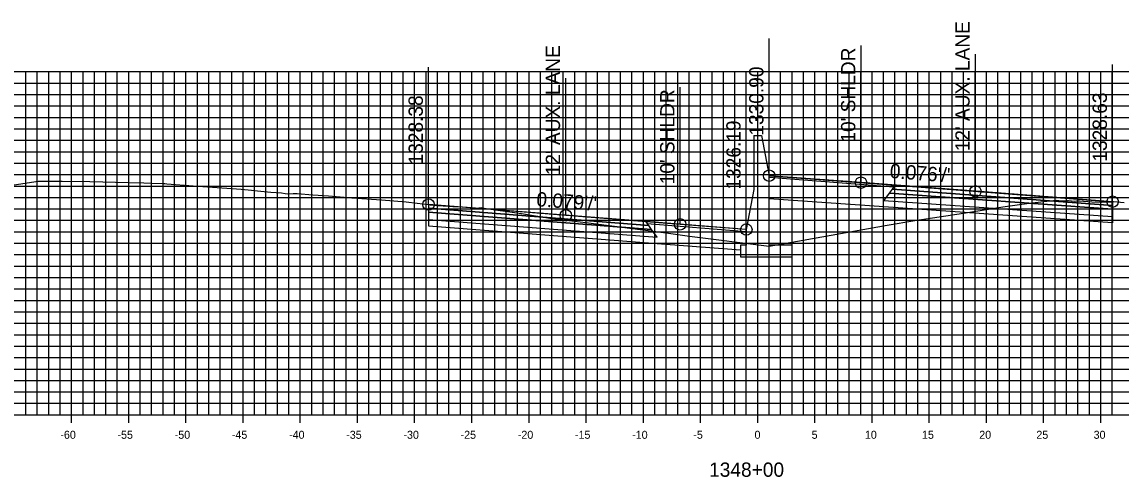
# Model space of a CAD drawing. Extents: x 674939 to 678919, y 750652 to 765176.
# Drawn here: x 678674.2 to 678770.3, y 753292.1 to 753331.9 of the extents above; entities that cross this region are included whole.
import ezdxf

# ---------------------------------------------------------------- set-up
doc = ezdxf.new("R2010")
doc.units = 0
for name, color, linetype in [('R_Alt Surface', 7, 'Continuous'), ('R_Axis', 7, 'Continuous'), ('R_Axis Annot', 7, 'Continuous'), ('R_Exist Surface', 7, 'Continuous'), ('R_Fin Surface', 7, 'Continuous'), ('R_Grid', 7, 'Continuous'), ('R_No Plot', 7, 'Continuous'), ('R_Proposed Road', 7, 'Continuous'), ('R_Xsect Elev', 7, 'Continuous'), ('R_Xsect Slope', 7, 'Continuous')]:
    doc.layers.add(name, color=color, linetype=linetype)

msp = doc.modelspace()

# ---------------------------------------------------------------- linework, layer by layer
at = {"layer": 'R_Alt Surface'}
for points in [[(678769.564, 753315.519), (678769.564, 753314.859), (678749.564, 753316.258), (678750.064, 753316.938)], [(678769.564, 753315.849), (678769.564, 753315.519), (678750.064, 753316.938), (678750.314, 753317.278)], [(678709.748, 753315.603), (678709.748, 753315.273), (678729.248, 753313.754), (678728.998, 753314.094)], [(678709.748, 753315.273), (678709.748, 753314.613), (678729.748, 753313.074), (678729.248, 753313.754)]]:
    msp.add_lwpolyline(points, close=True, dxfattribs=at)
for points in [[(678749.564, 753315.718), (678739.533, 753316.42)], [(678769.564, 753314.859), (678769.566, 753314.319), (678749.564, 753315.718)], [(678709.748, 753314.613), (678709.748, 753314.073), (678729.748, 753312.534)], [(678729.748, 753312.534), (678737.033, 753311.973)]]:
    msp.add_lwpolyline(points, dxfattribs=at)
at = {"layer": 'R_Axis'}
for p, q in [((678638.533, 753297.551), (678838.533, 753297.551)), ((678678.533, 753296.851), (678678.533, 753298.251)), ((678683.533, 753296.851), (678683.533, 753298.251)), ((678688.533, 753296.851), (678688.533, 753298.251)), ((678693.533, 753296.851), (678693.533, 753298.251)), ((678698.533, 753296.851), (678698.533, 753298.251)), ((678703.533, 753296.851), (678703.533, 753298.251)), ((678708.533, 753296.851), (678708.533, 753298.251)), ((678713.533, 753296.851), (678713.533, 753298.251)), ((678718.533, 753296.851), (678718.533, 753298.251)), ((678723.533, 753296.851), (678723.533, 753298.251)), ((678728.533, 753296.851), (678728.533, 753298.251)), ((678733.533, 753296.851), (678733.533, 753298.251)), ((678738.533, 753296.851), (678738.533, 753298.251)), ((678743.533, 753296.851), (678743.533, 753298.251)), ((678748.533, 753296.851), (678748.533, 753298.251)), ((678753.533, 753296.851), (678753.533, 753298.251)), ((678758.533, 753296.851), (678758.533, 753298.251)), ((678763.533, 753296.851), (678763.533, 753298.251)), ((678768.533, 753296.851), (678768.533, 753298.251))]:
    msp.add_line(p, q, dxfattribs=at)
at = {"layer": 'R_Exist Surface'}
msp.add_lwpolyline([(678673.136, 753317.597), (678675.605, 753317.965), (678675.806, 753317.969), (678676.083, 753317.977), (678677.724, 753317.966), (678680.128, 753317.941), (678683.515, 753317.871), (678684.849, 753317.837), (678685.469, 753317.812), (678686.476, 753317.769), (678686.692, 753317.76), (678686.849, 753317.754), (678689.169, 753317.574), (678691.271, 753317.416), (678693.35, 753317.267), (678694.28, 753317.189), (678694.789, 753317.14), (678695.365, 753317.07), (678695.959, 753317.023), (678696.88, 753316.943), (678697.22, 753316.904), (678697.45, 753316.854), (678697.909, 753316.884), (678698.25, 753316.889), (678699.626, 753316.792), (678700.992, 753316.689), (678703.049, 753316.525), (678705.627, 753316.334), (678707.791, 753316.165), (678708.742, 753316.061), (678709.733, 753315.934), (678709.748, 753315.933), (678709.892, 753315.915), (678710.224, 753315.87), (678710.564, 753315.84), (678711.017, 753315.814), (678711.885, 753315.773), (678712.338, 753315.765), (678713.128, 753315.692), (678713.651, 753315.648), (678713.877, 753315.615), (678714.138, 753315.629), (678714.364, 753315.666), (678714.494, 753315.63), (678714.579, 753315.622), (678717.888, 753315.144), (678720.527, 753314.718), (678723.512, 753314.359), (678730.52, 753313.452), (678732.562, 753313.18), (678739.537, 753312.297), (678742.502, 753312.824), (678749.837, 753314.13), (678752.273, 753314.533), (678756.539, 753315.175), (678759.963, 753315.728), (678762.254, 753316.05), (678764.077, 753316.253), (678764.674, 753316.317), (678764.699, 753316.307), (678765.056, 753316.25), (678765.078, 753316.247), (678765.611, 753316.275), (678765.699, 753316.276), (678766.234, 753316.24), (678766.411, 753316.255), (678766.679, 753316.242), (678767.746, 753316.161), (678768.633, 753316.152), (678768.762, 753316.156), (678769.564, 753316.179), (678769.573, 753316.179), (678769.655, 753316.182), (678770.573, 753316.119)], dxfattribs=at)
at = {"layer": 'R_Fin Surface'}
for points in [[(678769.564, 753316.179), (678757.564, 753317.088), (678747.564, 753317.845), (678739.533, 753318.454)], [(678737.533, 753313.741), (678731.748, 753314.197), (678721.748, 753314.986), (678709.748, 753315.933)]]:
    msp.add_lwpolyline(points, dxfattribs=at)
for points in [[(678750.447, 753317.458), (678739.533, 753318.294), (678739.533, 753318.454), (678750.564, 753317.618)], [(678769.564, 753316.179), (678769.564, 753315.849), (678750.314, 753317.278), (678750.564, 753317.618)], [(678709.748, 753315.933), (678709.748, 753315.603), (678728.998, 753314.094), (678728.748, 753314.434)], [(678728.866, 753314.273), (678737.533, 753313.581), (678737.533, 753313.741), (678728.748, 753314.434)]]:
    msp.add_lwpolyline(points, close=True, dxfattribs=at)
at = {"layer": 'R_Grid'}
for p, q in [((678638.533, 753327.551), (678838.533, 753327.551)), ((678674.533, 753297.551), (678674.533, 753327.551)), ((678675.533, 753297.551), (678675.533, 753327.551)), ((678676.533, 753297.551), (678676.533, 753327.551)), ((678677.533, 753297.551), (678677.533, 753327.551)), ((678678.533, 753297.551), (678678.533, 753327.551)), ((678679.533, 753297.551), (678679.533, 753327.551)), ((678680.533, 753297.551), (678680.533, 753327.551)), ((678681.533, 753297.551), (678681.533, 753327.551)), ((678682.533, 753297.551), (678682.533, 753327.551)), ((678683.533, 753297.551), (678683.533, 753327.551)), ((678684.533, 753297.551), (678684.533, 753327.551)), ((678685.533, 753297.551), (678685.533, 753327.551)), ((678686.533, 753297.551), (678686.533, 753327.551)), ((678687.533, 753297.551), (678687.533, 753327.551)), ((678688.533, 753297.551), (678688.533, 753327.551)), ((678689.533, 753297.551), (678689.533, 753327.551)), ((678690.533, 753297.551), (678690.533, 753327.551)), ((678691.533, 753297.551), (678691.533, 753327.551)), ((678692.533, 753297.551), (678692.533, 753327.551)), ((678693.533, 753297.551), (678693.533, 753327.551)), ((678694.533, 753297.551), (678694.533, 753327.551)), ((678695.533, 753297.551), (678695.533, 753327.551)), ((678696.533, 753297.551), (678696.533, 753327.551)), ((678697.533, 753297.551), (678697.533, 753327.551)), ((678698.533, 753297.551), (678698.533, 753327.551)), ((678699.533, 753297.551), (678699.533, 753327.551)), ((678700.533, 753297.551), (678700.533, 753327.551)), ((678701.533, 753297.551), (678701.533, 753327.551)), ((678702.533, 753297.551), (678702.533, 753327.551)), ((678703.533, 753297.551), (678703.533, 753327.551)), ((678704.533, 753297.551), (678704.533, 753327.551)), ((678705.533, 753297.551), (678705.533, 753327.551)), ((678706.533, 753297.551), (678706.533, 753327.551)), ((678707.533, 753297.551), (678707.533, 753327.551)), ((678708.533, 753297.551), (678708.533, 753327.551)), ((678709.533, 753297.551), (678709.533, 753327.551)), ((678710.533, 753297.551), (678710.533, 753327.551)), ((678711.533, 753297.551), (678711.533, 753327.551)), ((678712.533, 753297.551), (678712.533, 753327.551)), ((678713.533, 753297.551), (678713.533, 753327.551)), ((678714.533, 753297.551), (678714.533, 753327.551)), ((678715.533, 753297.551), (678715.533, 753327.551)), ((678716.533, 753297.551), (678716.533, 753327.551)), ((678717.533, 753297.551), (678717.533, 753327.551)), ((678718.533, 753297.551), (678718.533, 753327.551)), ((678719.533, 753297.551), (678719.533, 753327.551)), ((678720.533, 753297.551), (678720.533, 753327.551)), ((678721.533, 753297.551), (678721.533, 753327.551)), ((678722.533, 753297.551), (678722.533, 753327.551)), ((678723.533, 753297.551), (678723.533, 753327.551)), ((678724.533, 753297.551), (678724.533, 753327.551)), ((678725.533, 753297.551), (678725.533, 753327.551)), ((678726.533, 753297.551), (678726.533, 753327.551)), ((678727.533, 753297.551), (678727.533, 753327.551)), ((678728.533, 753297.551), (678728.533, 753327.551)), ((678729.533, 753297.551), (678729.533, 753327.551)), ((678730.533, 753297.551), (678730.533, 753327.551)), ((678731.533, 753297.551), (678731.533, 753327.551)), ((678732.533, 753297.551), (678732.533, 753327.551)), ((678733.533, 753297.551), (678733.533, 753327.551)), ((678734.533, 753297.551), (678734.533, 753327.551)), ((678735.533, 753297.551), (678735.533, 753327.551)), ((678736.533, 753297.551), (678736.533, 753327.551)), ((678737.533, 753297.551), (678737.533, 753327.551)), ((678738.533, 753297.551), (678738.533, 753327.551)), ((678739.533, 753297.551), (678739.533, 753327.551)), ((678740.533, 753297.551), (678740.533, 753327.551)), ((678741.533, 753297.551), (678741.533, 753327.551)), ((678742.533, 753297.551), (678742.533, 753327.551)), ((678743.533, 753297.551), (678743.533, 753327.551)), ((678744.533, 753297.551), (678744.533, 753327.551)), ((678745.533, 753297.551), (678745.533, 753327.551)), ((678746.533, 753297.551), (678746.533, 753327.551)), ((678747.533, 753297.551), (678747.533, 753327.551)), ((678748.533, 753297.551), (678748.533, 753327.551)), ((678749.533, 753297.551), (678749.533, 753327.551)), ((678750.533, 753297.551), (678750.533, 753327.551)), ((678751.533, 753297.551), (678751.533, 753327.551)), ((678752.533, 753297.551), (678752.533, 753327.551)), ((678753.533, 753297.551), (678753.533, 753327.551)), ((678754.533, 753297.551), (678754.533, 753327.551)), ((678755.533, 753297.551), (678755.533, 753327.551)), ((678756.533, 753297.551), (678756.533, 753327.551)), ((678757.533, 753297.551), (678757.533, 753327.551)), ((678758.533, 753297.551), (678758.533, 753327.551)), ((678759.533, 753297.551), (678759.533, 753327.551)), ((678760.533, 753297.551), (678760.533, 753327.551)), ((678761.533, 753297.551), (678761.533, 753327.551)), ((678762.533, 753297.551), (678762.533, 753327.551)), ((678763.533, 753297.551), (678763.533, 753327.551)), ((678764.533, 753297.551), (678764.533, 753327.551)), ((678765.533, 753297.551), (678765.533, 753327.551)), ((678766.533, 753297.551), (678766.533, 753327.551)), ((678767.533, 753297.551), (678767.533, 753327.551)), ((678768.533, 753297.551), (678768.533, 753327.551)), ((678769.533, 753297.551), (678769.533, 753327.551)), ((678638.533, 753326.551), (678838.533, 753326.551)), ((678638.533, 753325.551), (678838.533, 753325.551)), ((678638.533, 753324.551), (678838.533, 753324.551)), ((678638.533, 753323.551), (678838.533, 753323.551)), ((678638.533, 753322.551), (678838.533, 753322.551)), ((678638.533, 753321.551), (678838.533, 753321.551)), ((678638.533, 753320.551), (678838.533, 753320.551)), ((678638.533, 753319.551), (678838.533, 753319.551)), ((678638.533, 753318.551), (678838.533, 753318.551)), ((678638.533, 753317.551), (678838.533, 753317.551)), ((678638.533, 753316.551), (678838.533, 753316.551)), ((678638.533, 753315.551), (678838.533, 753315.551)), ((678638.533, 753314.551), (678838.533, 753314.551)), ((678638.533, 753313.551), (678838.533, 753313.551)), ((678638.533, 753312.551), (678838.533, 753312.551)), ((678638.533, 753311.551), (678838.533, 753311.551)), ((678638.533, 753310.551), (678838.533, 753310.551)), ((678638.533, 753309.551), (678838.533, 753309.551)), ((678638.533, 753308.551), (678838.533, 753308.551)), ((678638.533, 753307.551), (678838.533, 753307.551)), ((678638.533, 753306.551), (678838.533, 753306.551)), ((678638.533, 753305.551), (678838.533, 753305.551)), ((678638.533, 753304.551), (678838.533, 753304.551)), ((678638.533, 753303.551), (678838.533, 753303.551)), ((678638.533, 753302.551), (678838.533, 753302.551)), ((678638.533, 753301.551), (678838.533, 753301.551)), ((678638.533, 753300.551), (678838.533, 753300.551)), ((678638.533, 753299.551), (678838.533, 753299.551)), ((678638.533, 753298.551), (678838.533, 753298.551)), ((678638.533, 753297.551), (678838.533, 753297.551))]:
    msp.add_line(p, q, dxfattribs=at)
at = {"layer": 'R_No Plot'}
for centre in [(678739.533, 753318.454), (678747.564, 753317.845), (678757.564, 753317.088), (678769.564, 753316.179), (678709.748, 753315.933), (678721.748, 753314.986), (678731.748, 753314.197), (678737.533, 753313.741)]:
    msp.add_circle(centre, 0.5, dxfattribs=at)
at = {"layer": 'R_Proposed Road'}
for points in [[(678738.203, 753321.954), (678738.203, 753317.241)], [(678738.203, 753321.954), (678738.863, 753321.954)], [(678738.863, 753321.954), (678739.533, 753318.454)], [(678738.863, 753321.954), (678738.863, 753321.954)], [(678737.533, 753313.741), (678737.533, 753312.366), (678737.033, 753312.366), (678737.033, 753311.366), (678741.533, 753311.366), (678741.533, 753312.366), (678739.533, 753312.366), (678739.533, 753318.454)], [(678738.203, 753317.241), (678737.533, 753313.741)]]:
    msp.add_lwpolyline(points, dxfattribs=at)
at = {"layer": 'R_Xsect Elev'}
for p, q in [((678739.533, 753318.454), (678739.533, 753330.454)), ((678747.564, 753317.845), (678747.564, 753329.845)), ((678757.564, 753317.088), (678757.564, 753329.088)), ((678709.748, 753315.933), (678709.748, 753327.933)), ((678769.564, 753316.179), (678769.564, 753328.179)), ((678721.748, 753314.986), (678721.748, 753326.986)), ((678731.748, 753314.197), (678731.748, 753326.197)), ((678737.533, 753313.741), (678737.533, 753325.741))]:
    msp.add_line(p, q, dxfattribs=at)

# ---------------------------------------------------------------- texts
at = {"layer": 'R_Axis Annot'}
for s, height, p in [('-60', 0.7, (678677.552, 753295.451)), ('-55', 0.7, (678682.546, 753295.451)), ('-50', 0.7, (678687.552, 753295.451)), ('-45', 0.7, (678692.546, 753295.451)), ('-40', 0.7, (678697.552, 753295.451)), ('-35', 0.7, (678702.546, 753295.451)), ('-30', 0.7, (678707.552, 753295.451)), ('-25', 0.7, (678712.546, 753295.451)), ('-20', 0.7, (678717.552, 753295.451)), ('-15', 0.7, (678722.546, 753295.451)), ('-10', 0.7, (678727.552, 753295.451)), ('-5', 0.7, (678732.896, 753295.451)), ('0', 0.7, (678738.252, 753295.451)), ('5', 0.7, (678743.246, 753295.451)), ('10', 0.7, (678747.902, 753295.451)), ('15', 0.7, (678752.896, 753295.451)), ('20', 0.7, (678757.902, 753295.451)), ('25', 0.7, (678762.896, 753295.451)), ('30', 0.7, (678767.902, 753295.451)), ('1348+00', 1.25, (678734.281, 753292.126))]:
    msp.add_text(s, height=height, dxfattribs=at).set_placement(p)
at = {"layer": 'R_Xsect Elev'}
for s, p in [("12' AUX. LANE", (678757.064, 753320.588)), ("12' AUX. LANE", (678721.248, 753318.486)), ("10' SHLDR", (678747.064, 753321.345)), ('1330.90', (678739.033, 753321.954)), ('1328.38', (678709.248, 753319.433)), ("10' SHLDR", (678731.248, 753317.697)), ('1328.63', (678769.064, 753319.679)), ('1326.19', (678737.033, 753317.241))]:
    msp.add_text(s, height=1.25, rotation=90, dxfattribs=at).set_placement(p)
at = {"layer": 'R_Xsect Slope'}
for s, rotation, p in [("0.076'/'", 355.66883, (678750.044, 753318.259)), ("0.079'/'", 355.48865, (678719.139, 753315.794))]:
    msp.add_text(s, height=1.25, rotation=rotation, dxfattribs=at).set_placement(p)

doc.saveas('drawing.dxf')
